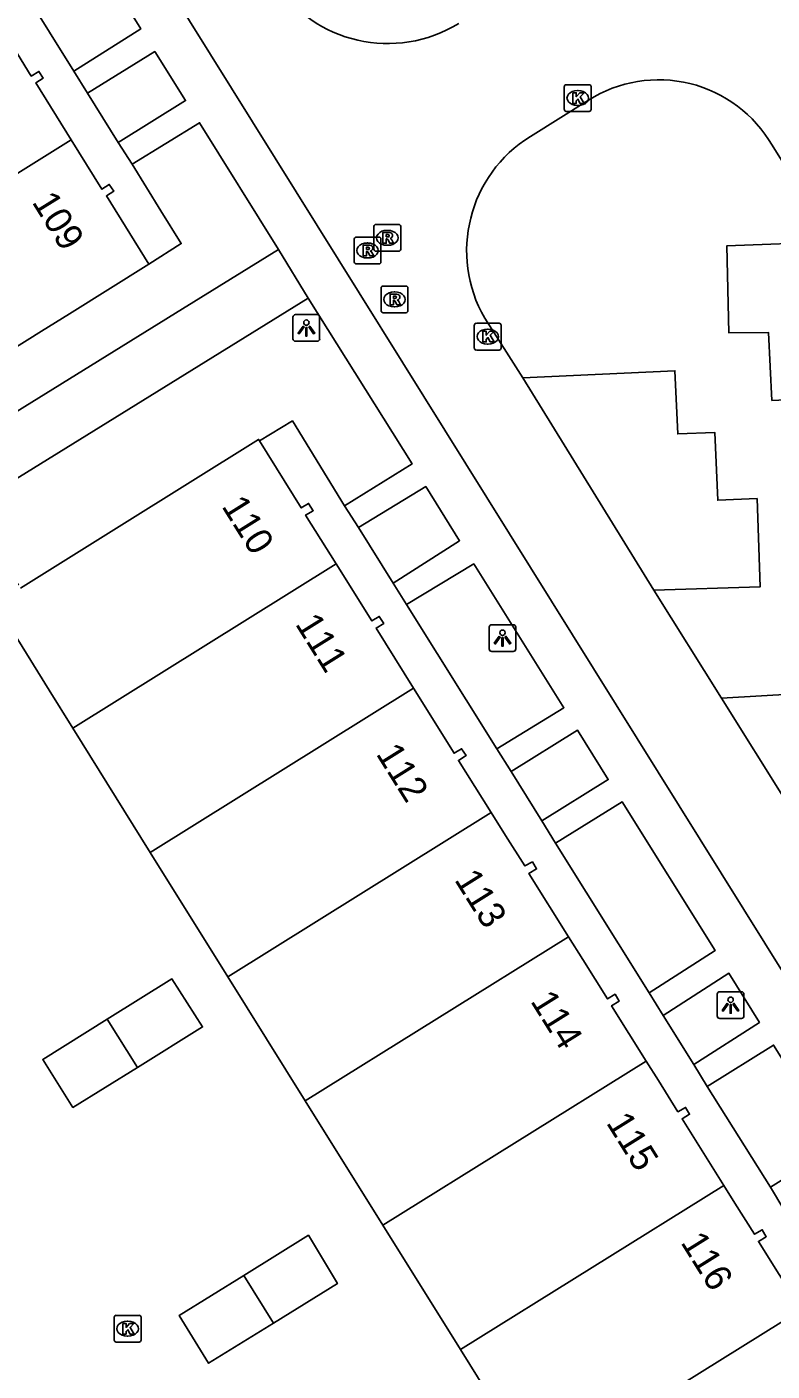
# Model space of a CAD drawing. Extents: x 159280 to 160375, y 384531 to 385872.
# Drawn here: x 159716.8 to 159744.6, y 385436.7 to 385487 of the extents above; entities that cross this region are included whole.
import ezdxf

# ---------------------------------------------------------------- set-up
doc = ezdxf.new("R2010")
doc.units = 0
for name, color, linetype in [('IMGEO_Groenvoorziening', 7, 'Continuous'), ('IMGEO_Kolk', 7, 'Continuous'), ('IMGEO_Lichtpunt', 7, 'Continuous'), ('IMGEO_Pand', 7, 'Continuous'), ('IMGEO_Pand_nummerreeks', 7, 'Continuous'), ('IMGEO_Parkeervlak_open', 7, 'Continuous'), ('IMGEO_Rijbaan_lokaal_open', 7, 'Continuous'), ('IMGEO_Rioolput', 7, 'Continuous'), ('IMGEO_Voetpad_open', 7, 'Continuous')]:
    doc.layers.add(name, color=color, linetype=linetype)

msp = doc.modelspace()

# ---------------------------------------------------------------- linework, layer by layer
at = {"layer": 'IMGEO_Groenvoorziening'}
for points in [[(159714.862, 385491.143), (159718.507, 385485.303)], [(159719.027, 385484.482), (159720.167, 385482.641)], [(159720.688, 385481.831), (159721.768, 385480.088), (159722.523, 385478.869), (159721.309, 385478.096)]]:
    msp.add_lwpolyline(points, dxfattribs=at)
at = {"layer": 'IMGEO_Kolk'}
for p, q in [((159736.831, 385483.878), (159736.831, 385484.73)), ((159736.906, 385484.804), (159737.758, 385484.804)), ((159737.319, 385484.584), (159737.344, 385484.584)), ((159737.832, 385484.73), (159737.832, 385483.878)), ((159737.342, 385484.024), (159737.317, 385484.024)), ((159737.758, 385483.804), (159736.906, 385483.804)), ((159733.47, 385474.967), (159733.47, 385475.819)), ((159733.545, 385475.893), (159734.397, 385475.893)), ((159734.471, 385475.819), (159734.471, 385474.967)), ((159733.958, 385475.673), (159733.983, 385475.673)), ((159734.397, 385474.893), (159733.545, 385474.893)), ((159733.981, 385475.113), (159733.956, 385475.113)), ((159720.022, 385437.907), (159720.022, 385438.759)), ((159720.097, 385438.833), (159720.949, 385438.833)), ((159721.023, 385438.759), (159721.023, 385437.907)), ((159720.51, 385438.613), (159720.535, 385438.613)), ((159720.949, 385437.833), (159720.097, 385437.833)), ((159720.533, 385438.053), (159720.508, 385438.053))]:
    msp.add_line(p, q, dxfattribs=at)
for points in [[(159736.831, 385483.878), (159736.831, 385484.73)], [(159736.906, 385484.804), (159737.758, 385484.804)], [(159737.152, 385484.504), (159737.275, 385484.504), (159737.275, 385484.353), (159737.405, 385484.504), (159737.569, 385484.504), (159737.423, 385484.353), (159737.576, 385484.104), (159737.424, 385484.104), (159737.339, 385484.268), (159737.275, 385484.201), (159737.275, 385484.104), (159737.152, 385484.104), (159737.152, 385484.504)], [(159737.832, 385484.73), (159737.832, 385483.878)], [(159737.758, 385483.804), (159736.906, 385483.804)], [(159733.47, 385474.967), (159733.47, 385475.819)], [(159733.545, 385475.893), (159734.397, 385475.893)], [(159734.471, 385475.819), (159734.471, 385474.967)], [(159733.791, 385475.593), (159733.914, 385475.593), (159733.914, 385475.442), (159734.044, 385475.593), (159734.208, 385475.593), (159734.062, 385475.442), (159734.215, 385475.193), (159734.063, 385475.193), (159733.978, 385475.357), (159733.914, 385475.29), (159733.914, 385475.193), (159733.791, 385475.193), (159733.791, 385475.593)], [(159734.397, 385474.893), (159733.545, 385474.893)], [(159720.022, 385437.907), (159720.022, 385438.759)], [(159720.097, 385438.833), (159720.949, 385438.833)], [(159721.023, 385438.759), (159721.023, 385437.907)], [(159720.343, 385438.533), (159720.466, 385438.533), (159720.466, 385438.382), (159720.596, 385438.533), (159720.76, 385438.533), (159720.614, 385438.382), (159720.767, 385438.133), (159720.615, 385438.133), (159720.53, 385438.297), (159720.466, 385438.23), (159720.466, 385438.133), (159720.343, 385438.133), (159720.343, 385438.533)], [(159720.949, 385437.833), (159720.097, 385437.833)]]:
    msp.add_lwpolyline(points, dxfattribs=at)
for centre, start, end in [((159736.908, 385484.728), 91.552, 178.448), ((159736.908, 385484.728), 91.552, 178.448), ((159737.756, 385484.728), 1.552, 88.448), ((159737.756, 385484.728), 1.552, 88.448), ((159736.908, 385483.88), 181.552, 268.448), ((159736.908, 385483.88), 181.552, 268.448), ((159737.756, 385483.88), 271.552, 358.448), ((159737.756, 385483.88), 271.552, 358.448), ((159733.547, 385475.817), 91.552, 178.448), ((159733.547, 385475.817), 91.552, 178.448), ((159734.395, 385475.817), 1.552, 88.448), ((159734.395, 385475.817), 1.552, 88.448), ((159733.547, 385474.969), 181.552, 268.448), ((159733.547, 385474.969), 181.552, 268.448), ((159734.395, 385474.969), 271.552, 358.448), ((159734.395, 385474.969), 271.552, 358.448), ((159720.099, 385438.757), 91.552, 178.448), ((159720.099, 385438.757), 91.552, 178.448), ((159720.947, 385438.757), 1.552, 88.448), ((159720.947, 385438.757), 1.552, 88.448), ((159720.099, 385437.909), 181.552, 268.448), ((159720.099, 385437.909), 181.552, 268.448), ((159720.947, 385437.909), 271.552, 358.448), ((159720.947, 385437.909), 271.552, 358.448)]:
    msp.add_arc(centre, 0.0765, start, end, dxfattribs=at)
for centre, major_axis, ratio, start_param, end_param in [((159737.318, 385484.304), (-0.387, 0.002), 0.722429, 4.712389, 7.853982), ((159737.343, 385484.304), (-0.39, 0.002), 0.717154, 1.570796, 4.712389), ((159733.957, 385475.393), (-0.387, 0.002), 0.722429, 4.712389, 7.853982), ((159733.982, 385475.393), (-0.39, 0.002), 0.717154, 1.570796, 4.712389), ((159720.509, 385438.333), (-0.387, 0.002), 0.722429, 4.712389, 7.853982), ((159720.534, 385438.333), (-0.39, 0.002), 0.717154, 1.570796, 4.712389)]:
    msp.add_ellipse(centre, major_axis=major_axis, ratio=ratio, start_param=start_param, end_param=end_param, dxfattribs=at)
at = {"layer": 'IMGEO_Lichtpunt'}
for p, q in [((159726.698, 385476.12), (159726.698, 385475.313)), ((159726.698, 385476.12), (159726.698, 385475.313)), ((159727.6, 385476.215), (159726.792, 385476.215)), ((159727.6, 385476.215), (159726.792, 385476.215)), ((159727.694, 385475.313), (159727.694, 385476.12)), ((159727.694, 385475.313), (159727.694, 385476.12)), ((159726.792, 385475.219), (159727.6, 385475.219)), ((159726.792, 385475.219), (159727.6, 385475.219)), ((159734.024, 385464.535), (159734.024, 385463.728)), ((159734.024, 385464.535), (159734.024, 385463.728)), ((159734.926, 385464.63), (159734.118, 385464.63)), ((159734.926, 385464.63), (159734.118, 385464.63)), ((159735.02, 385463.728), (159735.02, 385464.535)), ((159735.02, 385463.728), (159735.02, 385464.535)), ((159734.118, 385463.634), (159734.926, 385463.634)), ((159734.118, 385463.634), (159734.926, 385463.634)), ((159742.543, 385450.825), (159742.543, 385450.018)), ((159742.543, 385450.825), (159742.543, 385450.018)), ((159743.445, 385450.92), (159742.637, 385450.92)), ((159743.445, 385450.92), (159742.637, 385450.92)), ((159743.539, 385450.018), (159743.539, 385450.825)), ((159743.539, 385450.018), (159743.539, 385450.825)), ((159742.637, 385449.924), (159743.445, 385449.924)), ((159742.637, 385449.924), (159743.445, 385449.924))]:
    msp.add_line(p, q, dxfattribs=at)
for points in [[(159727.072, 385475.784), (159727.111, 385475.756), (159726.923, 385475.494), (159726.885, 385475.521), (159727.072, 385475.784)], [(159727.174, 385475.736), (159727.221, 385475.736), (159727.221, 385475.414), (159727.174, 385475.414), (159727.174, 385475.736)], [(159727.284, 385475.756), (159727.322, 385475.783), (159727.509, 385475.521), (159727.47, 385475.493), (159727.284, 385475.756)], [(159734.398, 385464.199), (159734.437, 385464.171), (159734.249, 385463.909), (159734.211, 385463.936), (159734.398, 385464.199)], [(159734.5, 385464.151), (159734.547, 385464.151), (159734.547, 385463.829), (159734.5, 385463.829), (159734.5, 385464.151)], [(159734.61, 385464.171), (159734.648, 385464.198), (159734.835, 385463.936), (159734.796, 385463.908), (159734.61, 385464.171)], [(159742.917, 385450.489), (159742.956, 385450.461), (159742.768, 385450.199), (159742.73, 385450.226), (159742.917, 385450.489)], [(159743.019, 385450.441), (159743.066, 385450.441), (159743.066, 385450.119), (159743.019, 385450.119), (159743.019, 385450.441)], [(159743.129, 385450.461), (159743.167, 385450.488), (159743.354, 385450.226), (159743.315, 385450.198), (159743.129, 385450.461)]]:
    msp.add_lwpolyline(points, dxfattribs=at)
for centre in [(159727.197, 385475.918), (159734.523, 385464.333), (159743.042, 385450.623)]:
    msp.add_circle(centre, 0.0994, dxfattribs=at)
for centre, start, end in [((159726.792, 385476.12), 90, 180), ((159726.792, 385476.12), 90, 180), ((159727.6, 385476.12), 0, 90), ((159727.6, 385476.12), 0, 90), ((159726.792, 385475.313), 180, 270), ((159726.792, 385475.313), 180, 270), ((159727.6, 385475.313), 270, 0), ((159727.6, 385475.313), 270, 360), ((159734.118, 385464.535), 90, 180), ((159734.118, 385464.535), 90, 180), ((159734.926, 385464.535), 0, 90), ((159734.926, 385464.535), 0, 90), ((159734.118, 385463.728), 180, 270), ((159734.118, 385463.728), 180, 270), ((159734.926, 385463.728), 270, 0), ((159734.926, 385463.728), 270, 360), ((159742.637, 385450.825), 90, 180), ((159742.637, 385450.825), 90, 180), ((159743.445, 385450.825), 0, 90), ((159743.445, 385450.825), 0, 90), ((159742.637, 385450.018), 180, 270), ((159742.637, 385450.018), 180, 270), ((159743.445, 385450.018), 270, 0), ((159743.445, 385450.018), 270, 360)]:
    msp.add_arc(centre, 0.0946, start, end, dxfattribs=at)
at = {"layer": 'IMGEO_Pand'}
for points in [[(159718.413, 385482.742), (159717.089, 385484.87), (159717.372, 385485.048), (159717.212, 385485.298), (159716.923, 385485.128), (159715.511, 385487.399)], [(159709.609, 385477.248), (159718.413, 385482.742)], [(159721.309, 385478.096), (159719.727, 385480.648), (159720.002, 385480.826), (159719.838, 385481.078), (159719.561, 385480.898), (159718.413, 385482.742)], [(159721.309, 385478.096), (159718.347, 385476.248), (159717.306, 385475.598), (159712.514, 385472.593)], [(159716.517, 385466.002), (159720.201, 385468.3), (159725.414, 385471.55), (159725.443, 385471.502)], [(159728.308, 385466.905), (159727.168, 385468.726), (159727.452, 385468.891), (159727.283, 385469.163), (159727.009, 385468.992), (159725.443, 385471.502)], [(159728.308, 385466.905), (159718.47, 385460.77)], [(159731.201, 385462.26), (159729.803, 385464.504), (159730.085, 385464.677), (159729.922, 385464.938), (159729.643, 385464.771), (159728.308, 385466.905)], [(159715.723, 385465.185), (159717.591, 385462.18), (159718.47, 385460.77)], [(159721.366, 385456.127), (159731.201, 385462.26)], [(159734.096, 385457.616), (159732.878, 385459.564), (159733.16, 385459.74), (159732.994, 385459.998), (159732.715, 385459.832), (159731.201, 385462.26)], [(159718.47, 385460.77), (159721.366, 385456.127)], [(159724.261, 385451.483), (159734.096, 385457.616)], [(159736.989, 385452.971), (159735.507, 385455.34), (159735.794, 385455.512), (159735.641, 385455.77), (159735.36, 385455.618), (159734.63, 385456.761), (159734.096, 385457.616)], [(159721.366, 385456.127), (159724.261, 385451.483)], [(159727.157, 385446.84), (159736.989, 385452.971)], [(159736.989, 385452.971), (159737.52, 385452.121), (159738.444, 385450.656), (159738.725, 385450.828), (159738.882, 385450.572), (159738.598, 385450.399), (159739.889, 385448.33)], [(159720.885, 385448.094), (159723.324, 385449.607), (159722.177, 385451.398), (159719.764, 385449.897)], [(159724.261, 385451.483), (159727.157, 385446.84)], [(159719.764, 385449.897), (159717.351, 385448.395), (159718.478, 385446.601), (159720.885, 385448.094)], [(159719.764, 385449.897), (159720.885, 385448.094)], [(159730.053, 385442.196), (159739.889, 385448.33)], [(159739.889, 385448.33), (159740.344, 385447.602), (159741.074, 385446.436), (159741.359, 385446.603), (159741.511, 385446.345), (159741.228, 385446.178), (159742.785, 385443.686)], [(159727.157, 385446.84), (159730.053, 385442.196)], [(159732.948, 385437.553), (159742.785, 385443.686)], [(159742.785, 385443.686), (159743.203, 385443.017), (159743.937, 385441.861), (159744.222, 385442.028), (159744.374, 385441.769), (159744.077, 385441.596), (159745.621, 385439.122)], [(159730.053, 385442.196), (159732.948, 385437.553)], [(159725.967, 385438.539), (159728.358, 385440.017), (159727.273, 385441.825), (159724.858, 385440.326)], [(159724.858, 385440.326), (159722.443, 385438.826), (159723.544, 385437.042), (159725.967, 385438.539)], [(159725.967, 385438.539), (159724.858, 385440.326)], [(159732.948, 385437.553), (159735.844, 385432.909), (159740.456, 385435.79), (159745.672, 385439.04), (159745.621, 385439.122)]]:
    msp.add_lwpolyline(points, dxfattribs=at)
at = {"layer": 'IMGEO_Parkeervlak_open'}
for points in [[(159751.855, 385470.913), (159745.987, 385470.688), (159745.917, 385473.074), (159744.585, 385473.011), (159744.455, 385475.55), (159742.981, 385475.533), (159742.898, 385478.781), (159746.852, 385478.93)], [(159735.276, 385473.858), (159740.961, 385474.117), (159741.07, 385471.76), (159742.458, 385471.81), (159742.563, 385469.283), (159744.032, 385469.343), (159744.145, 385466.049), (159740.18, 385465.917)], [(159747.65, 385453.963), (159751.534, 385454.165), (159751.329, 385457.453), (159749.883, 385457.384), (159749.73, 385459.899), (159748.385, 385459.857), (159748.252, 385462.206), (159742.703, 385461.891)]]:
    msp.add_lwpolyline(points, dxfattribs=at)
at = {"layer": 'IMGEO_Rijbaan_lokaal_open'}
for points in [[(159697.346, 385528.047), (159753.856, 385437.44), (159755.137, 385435.385)], [(159735.564, 385482.871), (159737.737, 385484.227)], [(159744.591, 385482.542), (159746.852, 385478.93)], [(159735.276, 385473.858), (159733.857, 385476.082)], [(159740.18, 385465.917), (159735.276, 385473.858)], [(159742.703, 385461.891), (159740.18, 385465.917)], [(159747.65, 385453.963), (159742.703, 385461.891)]]:
    msp.add_lwpolyline(points, dxfattribs=at)
for centre, radius, start, end in [((159730.237, 385491.396), 5.054, 212.6822, 301.6548), ((159740.355, 385480.094), 4.893, 30.0257, 122.3507), ((159738.217, 385478.595), 5.033, 121.8187, 209.954)]:
    msp.add_arc(centre, radius, start, end, dxfattribs=at)
at = {"layer": 'IMGEO_Rioolput'}
for p, q in [((159729.721, 385478.657), (159729.721, 385479.509)), ((159729.796, 385479.583), (159730.648, 385479.583)), ((159730.209, 385479.363), (159730.234, 385479.363)), ((159730.722, 385479.509), (159730.722, 385478.657)), ((159728.982, 385478.184), (159728.982, 385479.036)), ((159729.057, 385479.11), (159729.909, 385479.11)), ((159729.47, 385478.89), (159729.495, 385478.89)), ((159729.983, 385479.036), (159729.983, 385478.184)), ((159729.493, 385478.33), (159729.468, 385478.33)), ((159730.648, 385478.583), (159729.796, 385478.583)), ((159730.232, 385478.803), (159730.207, 385478.803)), ((159729.909, 385478.11), (159729.057, 385478.11)), ((159729.989, 385476.357), (159729.989, 385477.209)), ((159730.064, 385477.283), (159730.916, 385477.283)), ((159730.477, 385477.063), (159730.502, 385477.063)), ((159730.99, 385477.209), (159730.99, 385476.357)), ((159730.5, 385476.503), (159730.475, 385476.503)), ((159730.916, 385476.283), (159730.064, 385476.283))]:
    msp.add_line(p, q, dxfattribs=at)
for points in [[(159729.721, 385478.657), (159729.721, 385479.509)], [(159729.796, 385479.583), (159730.648, 385479.583)], [(159730.722, 385479.509), (159730.722, 385478.657)], [(159728.982, 385478.184), (159728.982, 385479.036)], [(159729.057, 385479.11), (159729.909, 385479.11)], [(159729.571, 385478.808), (159729.319, 385478.81), (159729.319, 385478.41)], [(159729.983, 385479.036), (159729.983, 385478.184)], [(159730.31, 385479.281), (159730.058, 385479.283), (159730.058, 385478.883)], [(159730.058, 385478.883), (159730.182, 385478.883), (159730.182, 385479.045), (159730.193, 385479.045)], [(159730.236, 385479.202), (159730.182, 385479.202), (159730.182, 385479.121)], [(159730.182, 385479.121), (159730.234, 385479.121)], [(159730.24, 385479.016), (159730.311, 385478.883), (159730.451, 385478.883), (159730.386, 385479.009)], [(159729.319, 385478.41), (159729.443, 385478.41), (159729.443, 385478.572), (159729.454, 385478.572)], [(159729.497, 385478.729), (159729.443, 385478.729), (159729.443, 385478.648)], [(159729.443, 385478.648), (159729.495, 385478.648)], [(159729.501, 385478.543), (159729.572, 385478.41), (159729.712, 385478.41), (159729.647, 385478.536)], [(159730.648, 385478.583), (159729.796, 385478.583)], [(159729.909, 385478.11), (159729.057, 385478.11)], [(159729.989, 385476.357), (159729.989, 385477.209)], [(159730.064, 385477.283), (159730.916, 385477.283)], [(159730.578, 385476.981), (159730.326, 385476.983), (159730.326, 385476.583)], [(159730.504, 385476.902), (159730.45, 385476.902), (159730.45, 385476.821)], [(159730.45, 385476.821), (159730.502, 385476.821)], [(159730.99, 385477.209), (159730.99, 385476.357)], [(159730.326, 385476.583), (159730.45, 385476.583), (159730.45, 385476.745), (159730.461, 385476.745)], [(159730.508, 385476.716), (159730.579, 385476.583), (159730.719, 385476.583), (159730.654, 385476.709)], [(159730.916, 385476.283), (159730.064, 385476.283)]]:
    msp.add_lwpolyline(points, dxfattribs=at)
for centre, radius, start, end in [((159729.798, 385479.507), 0.0765, 91.552, 178.448), ((159729.798, 385479.507), 0.0765, 91.552, 178.448), ((159730.646, 385479.507), 0.0765, 1.552, 88.448), ((159730.646, 385479.507), 0.0765, 1.552, 88.448), ((159729.059, 385479.034), 0.0765, 91.552, 178.448), ((159729.059, 385479.034), 0.0765, 91.552, 178.448), ((159729.57, 385478.698), 0.109, 350.3612, 89.416), ((159729.907, 385479.034), 0.0765, 1.552, 88.448), ((159729.907, 385479.034), 0.0765, 1.552, 88.448), ((159730.192, 385478.992), 0.0533, 26.0293, 88.6989), ((159730.218, 385479.31), 0.19, 274.7715, 282.9687), ((159730.242, 385479.106), 0.0964, 77.0061, 93.1865), ((159730.256, 385479.163), 0.0378, 276.6634, 79.6772), ((159730.309, 385479.171), 0.109, 350.3612, 89.416), ((159730.307, 385479.171), 0.112, 277.5842, 350.9817), ((159730.291, 385478.956), 0.108, 29.5134, 73.7905), ((159729.453, 385478.519), 0.0533, 26.0293, 88.6989), ((159729.479, 385478.837), 0.19, 274.7715, 282.9687), ((159729.503, 385478.633), 0.0964, 77.0061, 93.1865), ((159729.517, 385478.69), 0.0378, 276.6634, 79.6772), ((159729.568, 385478.698), 0.112, 277.5842, 350.9817), ((159729.552, 385478.483), 0.108, 29.5134, 73.7905), ((159729.798, 385478.659), 0.0765, 181.552, 268.448), ((159729.798, 385478.659), 0.0765, 181.552, 268.448), ((159730.646, 385478.659), 0.0765, 271.552, 358.448), ((159730.646, 385478.659), 0.0765, 271.552, 358.448), ((159729.059, 385478.186), 0.0765, 181.552, 268.448), ((159729.059, 385478.186), 0.0765, 181.552, 268.448), ((159729.907, 385478.186), 0.0765, 271.552, 358.448), ((159729.907, 385478.186), 0.0765, 271.552, 358.448), ((159730.066, 385477.207), 0.0765, 91.552, 178.448), ((159730.066, 385477.207), 0.0765, 91.552, 178.448), ((159730.486, 385477.01), 0.19, 274.7715, 282.9687), ((159730.51, 385476.806), 0.0964, 77.0061, 93.1865), ((159730.524, 385476.863), 0.0378, 276.6634, 79.6772), ((159730.577, 385476.871), 0.109, 350.3612, 89.416), ((159730.575, 385476.871), 0.112, 277.5842, 350.9817), ((159730.914, 385477.207), 0.0765, 1.552, 88.448), ((159730.914, 385477.207), 0.0765, 1.552, 88.448), ((159730.066, 385476.359), 0.0765, 181.552, 268.448), ((159730.066, 385476.359), 0.0765, 181.552, 268.448), ((159730.46, 385476.692), 0.0533, 26.0293, 88.6989), ((159730.559, 385476.656), 0.108, 29.5134, 73.7905), ((159730.914, 385476.359), 0.0765, 271.552, 358.448), ((159730.914, 385476.359), 0.0765, 271.552, 358.448)]:
    msp.add_arc(centre, radius, start, end, dxfattribs=at)
for centre, major_axis, ratio, start_param, end_param in [((159730.208, 385479.083), (-0.387, 0.002), 0.722429, 4.712389, 7.853982), ((159730.233, 385479.083), (-0.39, 0.002), 0.717154, 1.570796, 4.712389), ((159729.469, 385478.61), (-0.387, 0.002), 0.722429, 4.712389, 7.853982), ((159729.494, 385478.61), (-0.39, 0.002), 0.717154, 1.570796, 4.712389), ((159730.476, 385476.783), (-0.387, 0.002), 0.722429, 4.712389, 7.853982), ((159730.501, 385476.783), (-0.39, 0.002), 0.717154, 1.570796, 4.712389)]:
    msp.add_ellipse(centre, major_axis=major_axis, ratio=ratio, start_param=start_param, end_param=end_param, dxfattribs=at)
at = {"layer": 'IMGEO_Voetpad_open'}
for points in [[(159718.507, 385485.303), (159721.01, 385486.885), (159717.389, 385492.707), (159714.862, 385491.143)], [(159720.167, 385482.641), (159722.685, 385484.211), (159721.538, 385486.042), (159719.027, 385484.482)], [(159719.027, 385484.482), (159718.507, 385485.303)], [(159726.154, 385478.646), (159723.21, 385483.384), (159720.688, 385481.831)], [(159720.688, 385481.831), (159720.167, 385482.641)], [(159712.476, 385472.452), (159713.491, 385470.82), (159722.575, 385476.429), (159726.154, 385478.646)], [(159727.265, 385476.828), (159726.154, 385478.646)], [(159727.265, 385476.828), (159714.638, 385469.02), (159716.45, 385466.109)], [(159728.625, 385469.077), (159731.145, 385470.638), (159727.265, 385476.828)], [(159725.443, 385471.502), (159726.674, 385472.242), (159728.625, 385469.077)], [(159730.441, 385466.179), (159732.92, 385467.77), (159731.654, 385469.791), (159729.148, 385468.266)], [(159729.148, 385468.266), (159728.625, 385469.077)], [(159729.148, 385468.266), (159730.441, 385466.179)], [(159734.309, 385459.999), (159736.814, 385461.532), (159733.45, 385466.903), (159730.942, 385465.391)], [(159730.942, 385465.391), (159730.441, 385466.179)], [(159730.942, 385465.391), (159734.309, 385459.999)], [(159735.995, 385457.306), (159738.471, 385458.849), (159737.319, 385460.697), (159734.843, 385459.144)], [(159734.843, 385459.144), (159734.309, 385459.999)], [(159734.843, 385459.144), (159735.995, 385457.306)], [(159739.999, 385450.877), (159742.462, 385452.461), (159738.992, 385458.013), (159736.501, 385456.476)], [(159736.501, 385456.476), (159735.995, 385457.306)], [(159736.501, 385456.476), (159739.999, 385450.877)], [(159741.673, 385448.207), (159744.118, 385449.776), (159742.979, 385451.613), (159740.519, 385450.031)], [(159740.519, 385450.031), (159739.999, 385450.877)], [(159740.519, 385450.031), (159741.673, 385448.207)], [(159744.537, 385443.618), (159746.992, 385445.163), (159744.649, 385448.926), (159742.166, 385447.384)], [(159742.166, 385447.384), (159741.673, 385448.207)], [(159742.166, 385447.384), (159744.537, 385443.618)], [(159745.033, 385442.789), (159744.537, 385443.618)]]:
    msp.add_lwpolyline(points, dxfattribs=at)

# ---------------------------------------------------------------- texts
at = {"layer": 'IMGEO_Pand_nummerreeks'}
for s, rotation, p in [('109', 301.7932, (159716.928, 385480.42)), ('110', 302.0396, (159724.012, 385469.057)), ('111', 301.9365, (159726.76, 385464.659)), ('112', 302.0052, (159729.777, 385459.808)), ('113', 302.0224, (159732.705, 385455.105)), ('114', 301.9766, (159735.544, 385450.571)), ('115', 301.9995, (159738.374, 385446.027)), ('116', 301.9651, (159741.153, 385441.559))]:
    msp.add_text(s, height=1, rotation=rotation, dxfattribs=at).set_placement(p)

doc.saveas('drawing.dxf')
